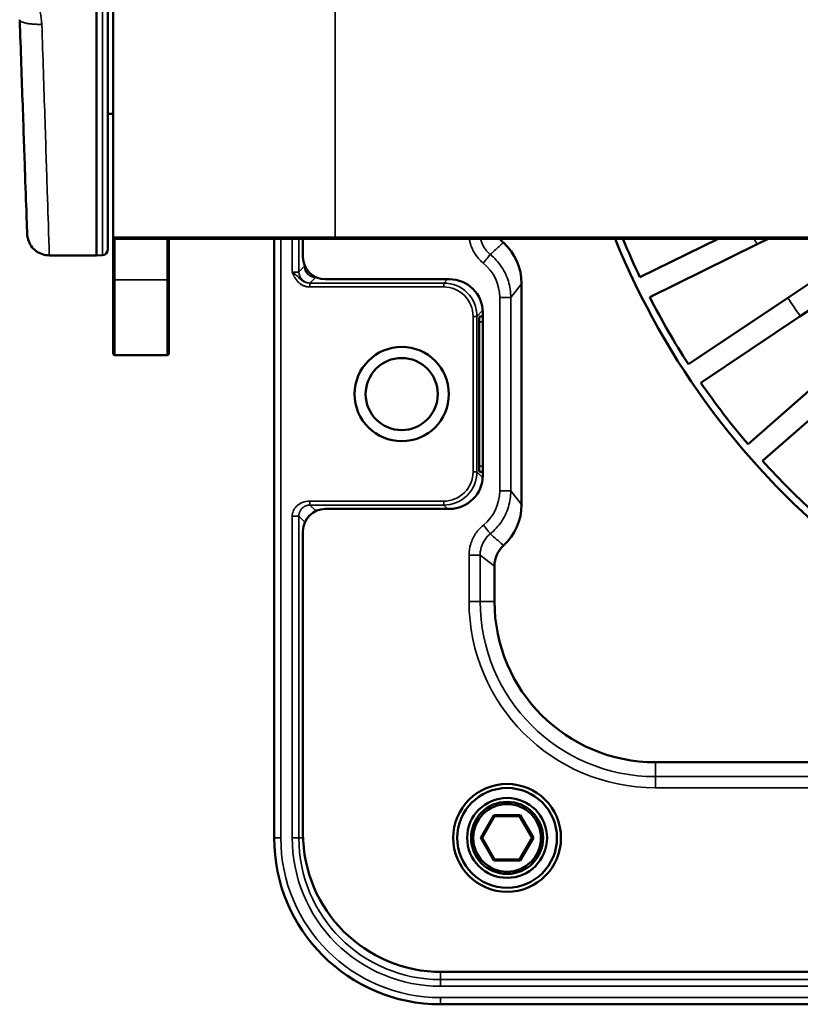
# Model space of a CAD drawing. Header units: millimetres. Extents: x 50 to 3176, y 50 to 2109.
# Tile 645 of 656: x 2154 to 2224, y 967 to 1056. Entities that reach past the tile are written whole.
import ezdxf

# ---------------------------------------------------------------- set-up
doc = ezdxf.new("R2010")
doc.units = ezdxf.units.MM
doc.header["$LTSCALE"] = 10
doc.layers.add('Visible (ISO)', color=7, linetype='Continuous', lineweight=50)
doc.layers.add('Visible Narrow (ISO)', color=7, linetype='Continuous', lineweight=35)

msp = doc.modelspace()

# ---------------------------------------------------------------- linework, layer by layer
at = {"layer": 'Visible (ISO)'}
for p, q in [((2160.8108, 1089.7033), (2160.8108, 1034.7033)), ((2161.8108, 1089.1855), (2161.8108, 1035.221)), ((2162.3108, 1036.3533), (2162.3108, 1088.0533)), ((2161.8108, 1047.4533), (2162.3108, 1047.4533)), ((2162.3108, 1036.3533), (2162.3108, 1032.6086)), ((2182.3108, 1036.2033), (2162.4608, 1036.2033)), ((2167.3108, 1032.6086), (2167.3108, 1036.2033)), ((2176.8108, 982.2033), (2176.8108, 1036.2033)), ((2179.4108, 1034.5536), (2179.4108, 1036.2033)), ((2551.3108, 1036.2033), (2182.3108, 1036.2033)), ((2209.7854, 1032.7307), (2216.8272, 1036.2034)), ((2220.3431, 1035.7073), (2210.67, 1030.937)), ((2220.3425, 1035.7069), (2221.3476, 1036.2026)), ((2160.8108, 1034.7033), (2156.5457, 1034.7033)), ((2161.3282, 1034.7214), (2160.8108, 1034.7033)), ((2223.1313, 1030.8794), (2227.0154, 1033.4747)), ((2162.3108, 1025.8533), (2162.3108, 1032.6086)), ((2167.3108, 1032.6086), (2167.3108, 1025.8533)), ((2181.4108, 1032.5533), (2192.6112, 1032.5533)), ((2199.1139, 1012.2424), (2199.1139, 1032.1506)), ((2224.2405, 1029.2151), (2228.121, 1031.808)), ((2214.163, 1024.8869), (2223.1304, 1030.8788)), ((2195.6108, 1029.5536), (2195.6108, 1014.853)), ((2195.3044, 1015.7032), (2195.3044, 1028.7034)), ((2195.6108, 1029.2033), (2195.3131, 1029.2033)), ((2224.2416, 1029.2159), (2215.2741, 1023.224)), ((2162.4608, 1025.7033), (2167.1608, 1025.7033)), ((2219.5269, 1017.6816), (2227.6359, 1024.793)), ((2228.9546, 1023.2894), (2220.8456, 1016.178)), ((2195.6108, 1015.2033), (2195.3131, 1015.2033)), ((2192.6112, 1011.8533), (2181.4108, 1011.8533)), ((2179.4108, 982.6183), (2179.4108, 1009.853)), ((2196.6739, 1003.5143), (2196.6724, 1006.7064)), ((2253.2189, 989.0186), (2211.1736, 989.0186)), ((2196.628, 984.2518), (2195.4453, 982.2033)), ((2196.628, 984.2518), (2198.9935, 984.2518)), ((2196.6858, 984.1518), (2196.628, 984.2518)), ((2198.9358, 984.1518), (2198.9935, 984.2518)), ((2200.1762, 982.2033), (2198.9935, 984.2518)), ((2195.5608, 982.2033), (2196.6858, 984.1518)), ((2196.6858, 984.1518), (2198.9358, 984.1518)), ((2198.9358, 984.1518), (2200.0608, 982.2033)), ((2195.4453, 982.2033), (2196.628, 980.1547)), ((2195.5608, 982.2033), (2195.4453, 982.2033)), ((2196.6858, 980.2547), (2195.5608, 982.2033)), ((2200.0608, 982.2033), (2198.9358, 980.2547)), ((2198.9935, 980.1547), (2200.1762, 982.2033)), ((2200.0608, 982.2033), (2200.1762, 982.2033)), ((2196.6858, 980.2547), (2196.628, 980.1547)), ((2198.9935, 980.1547), (2196.628, 980.1547)), ((2198.9358, 980.2547), (2196.6858, 980.2547)), ((2198.9358, 980.2547), (2198.9935, 980.1547)), ((2225.4605, 970.1183), (2191.9108, 970.1183)), ((2512.7503, 967.2033), (2191.8108, 967.2033))]:
    msp.add_line(p, q, dxfattribs=at)
for centre, radius in [((2188.3108, 1022.2033), 4.25), ((2188.3108, 1022.2033), 3.25), ((2197.8108, 982.2033), 4.8579), ((2197.8108, 982.2033), 4.4957), ((2197.8108, 982.2033), 3.6), ((2197.8108, 982.2033), 3.25), ((2197.8108, 982.2033), 3.05)]:
    msp.add_circle(centre, radius, dxfattribs=at)
for centre, radius, start, end in [((2162.4608, 1036.3533), 0.15, 180, 270), ((2271.8108, 1062.2033), 69.3237, 202.027534, 260.854498), ((2271.8108, 1062.2033), 68.6715, 202.247853, 205.415625), ((2161.3108, 1035.221), 0.5, 272, 0), ((2271.8108, 1062.2033), 68.6715, 207.084375, 212.915625), ((2162.4608, 1025.8533), 0.15, 180, 270), ((2167.1608, 1025.8533), 0.15, 270, 0), ((2271.8108, 1062.2033), 68.6715, 214.584375, 220.415625), ((2271.8108, 1062.2033), 68.6715, 222.084375, 227.915625), ((2211.1736, 1003.5183), 14.4997, 180.015558, 270), ((2191.9108, 982.6183), 12.5, 180, 270), ((2191.8108, 982.2033), 15, 180, 270)]:
    msp.add_arc(centre, radius, start, end, dxfattribs=at)
for centre, major_axis, ratio, start_param, end_param in [((2199.1592, 1037.7041), (-2.0018, -1.5016), 0.9990492, 6.2828144, 6.4727913), ((2199.9262, 1038.2466), (-2.4779, -2.4779), 0.9987828, 6.2706388, 6.2706438), ((2194.1122, 1032.1454), (3.0739, 3.95), 0.9990923, 5.3744391, 6.2075307), ((2181.4108, 1034.5536), (0, -2.0003), 0.9998477, 4.712389, 6.2831853), ((2192.6105, 1029.5528), (1.9096, 2.3147), 0.9997441, 5.4022988, 6.9728438), ((2195.3131, 1028.7032), (0, 0.5001), 0.0174524, 0, 1.5704917), ((2195.3131, 1015.7034), (0, 0.5001), 0.0174524, 1.571101, 3.1415928), ((2192.6105, 1014.8537), (1.9096, -2.3147), 0.9997441, 5.5935268, 7.1640719), ((2181.4108, 1009.853), (0, 2.0003), 0.9998477, 0, 1.5707963), ((2194.1122, 1012.2478), (3.0705, -3.9526), 0.9990902, 0.0792141, 0.9095763), ((2199.174, 1006.7024), (-2.0023, 1.5009), 0.9990483, 6.0957901, 6.9252894)]:
    msp.add_ellipse(centre, major_axis=major_axis, ratio=ratio, start_param=start_param, end_param=end_param, dxfattribs=at)
for points, knots in [([(2153.8725, 1055.9462), (2153.968, 1053.2129), (2154.1508, 1047.9761), (2154.3714, 1041.6611), (2154.5141, 1037.5745), (2154.547, 1036.6324), (2154.547, 1036.6324)], [0, 0, 0, 0, 0.2499999, 0.5, 0.75, 1, 1, 1, 1]), ([(2156.5458, 1034.7033), (2156.3349, 1034.7033), (2156.1214, 1034.7375), (2155.7191, 1034.8697), (2155.5258, 1034.9706), (2155.1831, 1035.2238), (2155.0306, 1035.3811), (2154.7873, 1035.7286), (2154.6922, 1035.9226), (2154.5818, 1036.2887), (2154.5531, 1036.4608), (2154.547, 1036.6324)], [0, 0, 0, 0, 0.06326578, 0.06326578, 0.12705282, 0.12705282, 0.19109539, 0.19109539, 0.25431828, 0.25431828, 0.30581413, 0.30581413, 0.30581413, 0.30581413])]:
    msp.add_open_spline(points, degree=3, knots=knots, dxfattribs=at)
at = {"layer": 'Visible Narrow (ISO)'}
for p, q in [((2161.3282, 1089.6852), (2161.3282, 1034.7214)), ((2182.3108, 1088.0533), (2182.3108, 1036.3533)), ((2182.3108, 1036.3533), (2162.3108, 1036.3533)), ((2162.4608, 1036.2033), (2162.4608, 1032.4865)), ((2167.1608, 1032.4865), (2167.1608, 1036.2033)), ((2177.4108, 1036.2033), (2177.4108, 982.2033)), ((2178.4386, 1033.186), (2178.4386, 1036.2033)), ((2179.0385, 1036.2033), (2179.0385, 1033.2134)), ((2182.3108, 1036.3533), (2551.3108, 1036.3533)), ((2182.3108, 1036.2033), (2182.3108, 1036.3533)), ((2179.5423, 1033.7172), (2179.0385, 1033.2134)), ((2162.4608, 1025.7033), (2162.4608, 1032.4865)), ((2162.4608, 1032.4865), (2167.1608, 1032.4865)), ((2167.1608, 1032.4865), (2167.1608, 1025.7033)), ((2180.015, 1032.2093), (2192.0927, 1032.2093)), ((2180.015, 1032.2093), (2180.015, 1031.8593)), ((2180.0384, 1032.2136), (2180.5422, 1032.7174)), ((2192.4367, 1032.5533), (2192.0927, 1032.2093)), ((2192.0927, 1031.8593), (2192.0927, 1032.2093)), ((2198.1445, 1030.9051), (2199.1142, 1032.1513)), ((2192.0927, 1031.8593), (2180.015, 1031.8593)), ((2198.1443, 1030.9051), (2197.1447, 1030.9051)), ((2197.1447, 1013.4903), (2197.1447, 1030.9049)), ((2198.1445, 1030.9051), (2198.1445, 1013.4903)), ((2195.0922, 1029.2097), (2195.606, 1029.7235)), ((2194.7423, 1015.1968), (2194.7423, 1029.2098)), ((2195.0922, 1029.2097), (2194.7423, 1029.2097)), ((2195.0922, 1029.2097), (2195.0922, 1015.1968)), ((2195.3044, 1028.712), (2195.6108, 1028.7067)), ((2195.6108, 1015.6999), (2195.3044, 1015.6945)), ((2194.7423, 1015.1968), (2195.0922, 1015.1968)), ((2195.606, 1014.6831), (2195.0922, 1015.1968)), ((2197.1447, 1013.4903), (2198.1443, 1013.4903)), ((2199.1142, 1012.2417), (2198.1445, 1013.4902)), ((2180.0341, 1012.5472), (2192.0927, 1012.5472)), ((2192.0927, 1012.1973), (2180.0341, 1012.1972)), ((2180.5655, 1011.6659), (2180.0341, 1012.1972)), ((2192.0927, 1012.1973), (2192.0927, 1012.5472)), ((2192.0927, 1012.1973), (2192.4367, 1011.8533)), ((2178.4386, 982.2033), (2178.4386, 1011.1932)), ((2179.0385, 1011.1931), (2179.578, 1010.6537)), ((2179.0385, 1011.1931), (2179.0385, 982.2033)), ((2194.3809, 1003.5105), (2194.3797, 1007.674)), ((2194.3797, 1007.6728), (2195.3787, 1007.6733)), ((2194.3866, 1007.8996), (2194.3866, 1007.8968)), ((2195.3787, 1007.6735), (2196.6727, 1006.7064)), ((2195.3787, 1007.6735), (2195.3807, 1003.5111)), ((2195.3807, 1003.5108), (2194.3813, 1003.5103)), ((2195.3807, 1003.5113), (2196.6737, 1003.5143)), ((2211.1736, 989.0186), (2211.1736, 987.7253)), ((2211.1736, 987.7253), (2318.2948, 987.7253)), ((2211.1736, 986.7259), (2211.1736, 987.7253)), ((2318.2948, 986.7259), (2211.1736, 986.7259)), ((2177.4108, 982.2033), (2176.8108, 982.2033)), ((2179.0385, 982.2033), (2178.4386, 982.2033)), ((2179.0385, 982.2033), (2179.4177, 982.2033)), ((2191.8108, 970.1187), (2191.8108, 969.431)), ((2191.8108, 969.431), (2225.8008, 969.431)), ((2191.8108, 968.8311), (2191.8108, 969.431)), ((2225.8008, 968.8311), (2191.8108, 968.8311)), ((2191.8108, 967.8033), (2325.4048, 967.8033)), ((2191.8108, 967.2033), (2191.8108, 967.8033))]:
    msp.add_line(p, q, dxfattribs=at)
for centre, radius, start, end in [((2271.8108, 1062.2033), 69.3237, 202.027534, 260.854498), ((2271.8108, 1062.2033), 57.8874, 206.689009, 207.239829), ((2193.1465, 1030.9059), 3.9982, 359.986571, 51.007502), ((2192.0927, 1029.2098), 2.9995, 359.99943, 90.000436), ((2192.0928, 1029.2099), 2.6495, 359.997416, 90.003209), ((2271.8108, 1062.2033), 57.8878, 212.760178, 214.739822), ((2192.0928, 1015.1967), 2.6495, 269.99747, 0.0032), ((2192.0927, 1015.1968), 2.9995, 269.999411, 0.000415), ((2193.1465, 1013.4895), 3.9982, 309.128729, 0.012108), ((2211.1736, 1003.5183), 16.7924, 180.027215, 270), ((2211.1736, 1003.5183), 15.793, 180.026183, 270), ((2191.8108, 982.2033), 14.4, 180, 270), ((2191.8108, 982.2033), 13.3722, 179.999999, 270), ((2191.8108, 982.2033), 12.7723, 180, 270)]:
    msp.add_arc(centre, radius, start, end, dxfattribs=at)
for centre, major_axis, ratio, start_param, end_param in [((2195.6622, 1034.0134), (0.6292, 0.7772), 0.0000758, 0.0423004, 1.5707907), ((2180.0384, 1033.2134), (0.7071, -0.7071), 0.9996955, 3.9271431, 5.4976365), ((2180.5422, 1033.7172), (0.7071, -0.7071), 0.9996955, 3.9271312, 5.497639), ((2162.4608, 1032.6086), (-0.15, 0), 0.8141593, 0, 1.5707963), ((2167.1608, 1032.6086), (0.15, 0), 0.8141593, 4.712389, 6.2831853), ((2178.4342, 1032.2141), (1.6044, 0), 0.0174524, 6.1115455, 6.2655212), ((2195.6696, 1010.388), (0.6311, -0.7757), 0.0000776, 4.7124221, 6.2408392)]:
    msp.add_ellipse(centre, major_axis=major_axis, ratio=ratio, start_param=start_param, end_param=end_param, dxfattribs=at)
for points, knots in [([(2155.8713, 1055.5309), (2155.8506, 1055.9169), (2155.7397, 1056.644), (2155.3823, 1057.5326), (2154.7823, 1058.3965), (2154.3562, 1058.7848), (2154.1254, 1058.9458)], [0, 0, 0, 0, 0.25, 0.5, 0.75, 0.99999961, 0.99999961, 0.99999961, 0.99999961]), ([(2155.8713, 1055.5309), (2155.8189, 1055.5292), (2155.7657, 1055.5279), (2155.6591, 1055.5265), (2155.6059, 1055.5263), (2155.4993, 1055.527), (2155.446, 1055.5279), (2155.34, 1055.5307), (2155.2874, 1055.5327), (2155.2029, 1055.5368), (2155.1709, 1055.5386), (2155.0888, 1055.5437), (2155.0389, 1055.5474), (2154.9409, 1055.5559), (2154.8928, 1055.5606), (2154.7986, 1055.5712), (2154.7525, 1055.577), (2154.6629, 1055.5897), (2154.6193, 1055.5965), (2154.5382, 1055.6106), (2154.5004, 1055.6177), (2154.4249, 1055.6334), (2154.3873, 1055.642), (2154.3156, 1055.66), (2154.2815, 1055.6695), (2154.2171, 1055.6891), (2154.1868, 1055.6992), (2154.1301, 1055.7203), (2154.1037, 1055.7311), (2154.057, 1055.7525), (2154.0365, 1055.763), (2153.9968, 1055.7855), (2153.9783, 1055.7976), (2153.9455, 1055.8222), (2153.9313, 1055.8347), (2153.9076, 1055.86), (2153.8981, 1055.8728), (2153.8834, 1055.8984), (2153.8783, 1055.9114), (2153.8737, 1055.9316), (2153.8728, 1055.9389), (2153.8725, 1055.9462)], [0, 0, 0, 0, 0.05584142, 0.05584142, 0.11042277, 0.11042277, 0.16435168, 0.16435168, 0.21747639, 0.21747639, 0.25, 0.25, 0.30133196, 0.30133196, 0.35216675, 0.35216675, 0.40277234, 0.40277234, 0.45322562, 0.45322562, 0.5, 0.5, 0.55029235, 0.55029235, 0.60078093, 0.60078093, 0.65141783, 0.65141783, 0.70252416, 0.70252416, 0.75, 0.75, 0.80318112, 0.80318112, 0.85732736, 0.85732736, 0.9120732, 0.9120732, 0.9679307, 0.9679307, 1, 1, 1, 1]), ([(2156.5458, 1034.7033), (2156.5458, 1034.7033), (2156.5129, 1035.7195), (2156.3702, 1040.1262), (2156.1496, 1046.9363), (2155.9668, 1052.5833), (2155.8713, 1055.5309)], [0.5, 0.5, 0.5, 0.5, 0.62500001, 0.75000002, 0.87500003, 1, 1, 1, 1]), ([(2194.4055, 1036.2033), (2194.4118, 1036.1619), (2194.4187, 1036.1208), (2194.4363, 1036.0268), (2194.4474, 1035.9741), (2194.4721, 1035.8697), (2194.4856, 1035.818), (2194.5046, 1035.7525), (2194.5088, 1035.7386), (2194.5137, 1035.7224), (2194.5145, 1035.72), (2194.536, 1035.6502), (2194.559, 1035.5827), (2194.6093, 1035.4486), (2194.6366, 1035.3818), (2194.6953, 1035.2498), (2194.7267, 1035.1845), (2194.7933, 1035.0561), (2194.8286, 1034.993), (2194.8915, 1034.8878), (2194.9184, 1034.845), (2194.9511, 1034.7952), (2194.9563, 1034.7874), (2194.9986, 1034.7241), (2195.0374, 1034.67), (2195.1197, 1034.5618), (2195.1634, 1034.5079), (2195.2523, 1034.4047), (2195.2974, 1034.3553), (2195.3902, 1034.259), (2195.4379, 1034.2122), (2195.5352, 1034.1217), (2195.5847, 1034.078), (2195.6446, 1034.0279), (2195.6534, 1034.0206), (2195.6622, 1034.0134)], [0.17020003, 0.17020003, 0.17020003, 0.17020003, 0.21091032, 0.21091032, 0.26400457, 0.26400457, 0.31669442, 0.31669442, 0.33089184, 0.33089184, 0.33333333, 0.33333333, 0.40234638, 0.40234638, 0.47144143, 0.47144143, 0.54048951, 0.54048951, 0.60934607, 0.60934607, 0.65770937, 0.65770937, 0.66666667, 0.66666667, 0.73098307, 0.73098307, 0.79823676, 0.79823676, 0.86290922, 0.86290922, 0.92690865, 0.92690865, 0.98936847, 0.98936847, 0.9999977, 0.9999977, 0.9999977, 0.9999977]), ([(2196.2908, 1034.7899), (2196.1829, 1034.8774), (2196.0821, 1034.9741), (2195.9134, 1035.1652), (2195.8428, 1035.2573), (2195.7151, 1035.4502), (2195.658, 1035.5512), (2195.5532, 1035.7709), (2195.5071, 1035.8903), (2195.4516, 1036.0754), (2195.4352, 1036.1391), (2195.4213, 1036.2033)], [0.00001382, 0.00001382, 0.00001382, 0.00001382, 0.18794605, 0.18794605, 0.34391452, 0.34391452, 0.5, 0.5, 0.67214683, 0.67214683, 0.76072824, 0.76072824, 0.76072824, 0.76072824]), ([(2196.2909, 1034.79), (2196.4231, 1034.9086), (2196.6869, 1035.1454), (2197.0818, 1035.4993), (2197.3448, 1035.7349), (2197.4758, 1035.8523)], [0.00006537, 0.00006537, 0.00006537, 0.00006537, 0.33333333, 0.66666667, 0.99999968, 0.99999968, 0.99999968, 0.99999968]), ([(2196.2909, 1034.7899), (2196.6752, 1034.4788), (2197.3506, 1033.7417), (2197.9968, 1032.3883), (2198.1444, 1031.3994), (2198.1445, 1030.9051)], [0.00000684, 0.00000684, 0.00000684, 0.00000684, 0.33333333, 0.66666667, 1, 1, 1, 1]), ([(2179.0385, 1033.2134), (2179.038, 1033.2121), (2179.0354, 1033.2107), (2179.0259, 1033.208), (2179.0191, 1033.2067), (2179.0014, 1033.2041), (2178.9905, 1033.2029), (2178.965, 1033.2004), (2178.9503, 1033.1993), (2178.9174, 1033.197), (2178.8992, 1033.196), (2178.8729, 1033.1946), (2178.8661, 1033.1943), (2178.8383, 1033.193), (2178.8159, 1033.1922), (2178.7686, 1033.1906), (2178.7436, 1033.1898), (2178.6918, 1033.1886), (2178.6648, 1033.188), (2178.6095, 1033.1871), (2178.5811, 1033.1868), (2178.5235, 1033.1862), (2178.4943, 1033.1861), (2178.4563, 1033.186), (2178.4474, 1033.186), (2178.4386, 1033.186)], [0, 0, 0, 0, 0.09375567, 0.09375567, 0.18743387, 0.18743387, 0.28112242, 0.28112242, 0.37481271, 0.37481271, 0.46860756, 0.46860756, 0.5, 0.5, 0.59441359, 0.59441359, 0.6887287, 0.6887287, 0.78301197, 0.78301197, 0.87727037, 0.87727037, 0.97158476, 0.97158476, 1, 1, 1, 1]), ([(2180.015, 1031.8593), (2180.0147, 1031.8593), (2180.0147, 1031.8593), (2180.0146, 1031.8593), (2179.9814, 1031.8584), (2179.9482, 1031.8589), (2179.9151, 1031.861), (2179.8806, 1031.8631), (2179.8462, 1031.8667), (2179.8117, 1031.8719), (2179.7769, 1031.8771), (2179.742, 1031.8838), (2179.7071, 1031.892), (2179.6724, 1031.9001), (2179.6376, 1031.9097), (2179.6025, 1031.9208), (2179.5895, 1031.9249), (2179.5764, 1031.9293), (2179.5633, 1031.9338), (2179.529, 1031.9458), (2179.4944, 1031.9591), (2179.4598, 1031.9739), (2179.4266, 1031.9881), (2179.3933, 1032.0036), (2179.3602, 1032.0206), (2179.3265, 1032.038), (2179.2929, 1032.0568), (2179.2597, 1032.0773), (2179.2282, 1032.0967), (2179.1971, 1032.1175), (2179.1665, 1032.1397), (2179.1457, 1032.1549), (2179.1252, 1032.1707), (2179.105, 1032.1872), (2179.0771, 1032.2099), (2179.0497, 1032.2339), (2179.0229, 1032.259), (2178.9977, 1032.2827), (2178.973, 1032.3075), (2178.9488, 1032.3332), (2178.9266, 1032.3568), (2178.9048, 1032.3813), (2178.8836, 1032.4064), (2178.8703, 1032.4222), (2178.8572, 1032.4382), (2178.8442, 1032.4544), (2178.8226, 1032.4817), (2178.8014, 1032.5096), (2178.7808, 1032.5381), (2178.7629, 1032.5629), (2178.7454, 1032.5881), (2178.7283, 1032.6137), (2178.7257, 1032.6176), (2178.7231, 1032.6215), (2178.7205, 1032.6254), (2178.7046, 1032.6495), (2178.6889, 1032.6739), (2178.6736, 1032.6986), (2178.6599, 1032.7207), (2178.6464, 1032.743), (2178.6332, 1032.7656), (2178.6241, 1032.7812), (2178.6151, 1032.797), (2178.6062, 1032.8129), (2178.5943, 1032.8341), (2178.5826, 1032.8556), (2178.5712, 1032.8774), (2178.5608, 1032.8973), (2178.5507, 1032.9174), (2178.5408, 1032.9377), (2178.5313, 1032.9574), (2178.522, 1032.9774), (2178.5131, 1032.9977), (2178.5051, 1033.0157), (2178.4974, 1033.0339), (2178.4898, 1033.0522), (2178.4825, 1033.0701), (2178.4754, 1033.0881), (2178.4685, 1033.1062), (2178.4617, 1033.1238), (2178.4551, 1033.1416), (2178.4484, 1033.1595), (2178.4452, 1033.1683), (2178.4419, 1033.1771), (2178.4386, 1033.186)], [0.00000155, 0.00000155, 0.00000155, 0.00000155, 0.00021716, 0.00021716, 0.00021716, 0.05525576, 0.05525576, 0.05525576, 0.11249294, 0.11249294, 0.11249294, 0.17022886, 0.17022886, 0.17022886, 0.22745716, 0.22745716, 0.22745716, 0.2487537, 0.2487537, 0.2487537, 0.30464834, 0.30464834, 0.30464834, 0.358362, 0.358362, 0.358362, 0.41306084, 0.41306084, 0.41306084, 0.46483119, 0.46483119, 0.46483119, 0.5, 0.5, 0.5, 0.54848702, 0.54848702, 0.54848702, 0.59408478, 0.59408478, 0.59408478, 0.63604847, 0.63604847, 0.63604847, 0.66224939, 0.66224939, 0.66224939, 0.70612469, 0.70612469, 0.70612469, 0.74422937, 0.74422937, 0.74422937, 0.75, 0.75, 0.75, 0.7856717, 0.7856717, 0.7856717, 0.81742672, 0.81742672, 0.81742672, 0.83937325, 0.83937325, 0.83937325, 0.86877031, 0.86877031, 0.86877031, 0.89560666, 0.89560666, 0.89560666, 0.921705, 0.921705, 0.921705, 0.94495516, 0.94495516, 0.94495516, 0.96748811, 0.96748811, 0.96748811, 0.98929122, 0.98929122, 0.98929122, 1, 1, 1, 1]), ([(2179.5423, 1033.7172), (2179.5434, 1033.7387), (2179.5461, 1033.76), (2179.5502, 1033.781), (2179.5508, 1033.7838), (2179.5513, 1033.7867), (2179.5519, 1033.7895), (2179.5531, 1033.795), (2179.5544, 1033.8005), (2179.5557, 1033.8059)], [0, 0, 0, 0, 0.030263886, 0.030263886, 0.030263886, 0.034386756, 0.034386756, 0.034386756, 0.042360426, 0.042360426, 0.042360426, 0.042360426]), ([(2180.5422, 1032.7174), (2180.5445, 1032.7197), (2180.5564, 1032.7235), (2180.581, 1032.7272), (2180.5919, 1032.7286)], [0, 0, 0, 0, 0.13506596, 0.21491704, 0.21491704, 0.21491704, 0.21491704]), ([(2198.1445, 1013.4902), (2198.1444, 1012.9972), (2197.9976, 1012.011), (2197.3547, 1010.6606), (2196.6826, 1009.9241), (2196.2999, 1009.6131)], [0, 0, 0, 0, 0.33333333, 0.66666667, 0.99999304, 0.99999304, 0.99999304, 0.99999304]), ([(2179.0385, 1011.1931), (2179.0385, 1011.2201), (2179.0395, 1011.2469), (2179.0416, 1011.2735), (2179.0422, 1011.2806), (2179.0428, 1011.2877), (2179.0435, 1011.2948), (2179.0466, 1011.3253), (2179.051, 1011.3556), (2179.0568, 1011.3853), (2179.0606, 1011.4051), (2179.065, 1011.4248), (2179.0699, 1011.4441), (2179.0776, 1011.4742), (2179.0866, 1011.5035), (2179.0968, 1011.5321), (2179.1028, 1011.549), (2179.1092, 1011.5656), (2179.1159, 1011.5819), (2179.1263, 1011.6068), (2179.1375, 1011.6309), (2179.1495, 1011.6544), (2179.1606, 1011.676), (2179.1723, 1011.697), (2179.1848, 1011.7176), (2179.1986, 1011.7403), (2179.2132, 1011.7624), (2179.2287, 1011.784), (2179.2441, 1011.8052), (2179.2603, 1011.826), (2179.2775, 1011.8463), (2179.2911, 1011.8623), (2179.3053, 1011.878), (2179.3202, 1011.8935), (2179.3393, 1011.9133), (2179.3595, 1011.9326), (2179.3806, 1011.9511), (2179.4027, 1011.9705), (2179.4259, 1011.9891), (2179.45, 1012.0067), (2179.4738, 1012.024), (2179.4985, 1012.0404), (2179.5239, 1012.0557), (2179.5486, 1012.0706), (2179.5741, 1012.0844), (2179.6001, 1012.097), (2179.6155, 1012.1046), (2179.6312, 1012.1117), (2179.6469, 1012.1184), (2179.6772, 1012.1312), (2179.708, 1012.1425), (2179.7392, 1012.1523), (2179.7692, 1012.1616), (2179.7995, 1012.1695), (2179.8301, 1012.176), (2179.8594, 1012.1821), (2179.8889, 1012.187), (2179.9186, 1012.1905), (2179.9359, 1012.1925), (2179.9533, 1012.1941), (2179.9707, 1012.1952), (2179.9918, 1012.1966), (2180.0129, 1012.1973), (2180.0341, 1012.1973)], [0, 0, 0, 0, 0.04918019, 0.04918019, 0.04918019, 0.06237252, 0.06237252, 0.06237252, 0.11906951, 0.11906951, 0.11906951, 0.15684639, 0.15684639, 0.15684639, 0.2154072, 0.2154072, 0.2154072, 0.25, 0.25, 0.25, 0.30290904, 0.30290904, 0.30290904, 0.35160626, 0.35160626, 0.35160626, 0.40526365, 0.40526365, 0.40526365, 0.45815863, 0.45815863, 0.45815863, 0.5, 0.5, 0.5, 0.55354569, 0.55354569, 0.55354569, 0.60939303, 0.60939303, 0.60939303, 0.66437198, 0.66437198, 0.66437198, 0.71802349, 0.71802349, 0.71802349, 0.75, 0.75, 0.75, 0.81142207, 0.81142207, 0.81142207, 0.87040228, 0.87040228, 0.87040228, 0.92699468, 0.92699468, 0.92699468, 0.96001848, 0.96001848, 0.96001848, 0.99999998, 0.99999998, 0.99999998, 0.99999998]), ([(2180.0341, 1012.1973), (2180.0344, 1012.1983), (2180.0348, 1012.2308), (2180.0356, 1012.3632), (2180.0347, 1012.4855), (2180.0341, 1012.5472)], [0.00000015, 0.00000015, 0.00000015, 0.00000015, 0.33333333, 0.66666667, 1, 1, 1, 1]), ([(2179.0385, 1011.1931), (2179.0382, 1011.1932), (2179.0364, 1011.1933), (2179.0332, 1011.1934), (2179.0302, 1011.1935), (2179.026, 1011.1935), (2179.0207, 1011.1936), (2179.0189, 1011.1936), (2179.0171, 1011.1936), (2179.0151, 1011.1937), (2179.0086, 1011.1937), (2179.0008, 1011.1938), (2178.9918, 1011.1938), (2178.9835, 1011.1939), (2178.9742, 1011.1939), (2178.9638, 1011.1939), (2178.9608, 1011.1939), (2178.9577, 1011.194), (2178.9545, 1011.194), (2178.9524, 1011.194), (2178.9502, 1011.194), (2178.948, 1011.194), (2178.9402, 1011.194), (2178.9318, 1011.194), (2178.9229, 1011.194), (2178.9168, 1011.194), (2178.9106, 1011.194), (2178.9042, 1011.194), (2178.8946, 1011.194), (2178.8847, 1011.1941), (2178.8744, 1011.1941), (2178.8686, 1011.1941), (2178.8626, 1011.1941), (2178.8565, 1011.1941), (2178.8459, 1011.1941), (2178.835, 1011.1941), (2178.8235, 1011.194), (2178.8169, 1011.194), (2178.8101, 1011.194), (2178.8031, 1011.194), (2178.7914, 1011.194), (2178.7792, 1011.194), (2178.7667, 1011.194), (2178.758, 1011.194), (2178.7492, 1011.194), (2178.7404, 1011.194), (2178.7207, 1011.1939), (2178.7005, 1011.1939), (2178.6797, 1011.1939), (2178.6588, 1011.1938), (2178.6373, 1011.1938), (2178.6155, 1011.1937), (2178.6064, 1011.1937), (2178.5972, 1011.1937), (2178.5879, 1011.1936), (2178.5669, 1011.1936), (2178.5455, 1011.1935), (2178.5239, 1011.1935), (2178.5008, 1011.1934), (2178.4775, 1011.1933), (2178.4541, 1011.1932), (2178.4489, 1011.1932), (2178.4438, 1011.1932), (2178.4386, 1011.1932)], [0, 0, 0, 0, 0.07608929, 0.07608929, 0.07608929, 0.14666773, 0.14666773, 0.14666773, 0.1696634, 0.1696634, 0.1696634, 0.24437885, 0.24437885, 0.24437885, 0.31331529, 0.31331529, 0.31331529, 0.33333333, 0.33333333, 0.33333333, 0.34671425, 0.34671425, 0.34671425, 0.39429276, 0.39429276, 0.39429276, 0.4269893, 0.4269893, 0.4269893, 0.47595606, 0.47595606, 0.47595606, 0.50392117, 0.50392117, 0.50392117, 0.55258017, 0.55258017, 0.55258017, 0.58093497, 0.58093497, 0.58093497, 0.62845489, 0.62845489, 0.62845489, 0.66149508, 0.66149508, 0.66149508, 0.73456405, 0.73456405, 0.73456405, 0.80810015, 0.80810015, 0.80810015, 0.83880265, 0.83880265, 0.83880265, 0.90855995, 0.90855995, 0.90855995, 0.98346665, 0.98346665, 0.98346665, 0.99999997, 0.99999997, 0.99999997, 0.99999997]), ([(2195.3787, 1007.6735), (2195.3786, 1007.8057), (2195.3892, 1007.9382), (2195.431, 1008.2002), (2195.4622, 1008.3296), (2195.5363, 1008.5553), (2195.5754, 1008.6529), (2195.6793, 1008.8715), (2195.7482, 1008.9903), (2195.9076, 1009.219), (2195.9987, 1009.3285), (2196.1621, 1009.4942), (2196.2296, 1009.5555), (2196.2999, 1009.6131)], [0, 0, 0, 0, 0.1791354, 0.1791354, 0.3582708, 0.3582708, 0.5, 0.5, 0.685137, 0.685137, 0.8767838, 0.8767838, 1, 1, 1, 1]), ([(2197.4856, 1008.5503), (2197.3544, 1008.6677), (2197.2231, 1008.7854), (2196.96, 1009.0211), (2196.8282, 1009.1392), (2196.5644, 1009.3757), (2196.4323, 1009.4943), (2196.3, 1009.613)], [0.00000036, 0.00000036, 0.00000036, 0.00000036, 0.33333333, 0.33333333, 0.66666667, 0.66666667, 0.99987643, 0.99987643, 0.99987643, 0.99987643])]:
    msp.add_open_spline(points, degree=3, knots=knots, dxfattribs=at)
for points in [[(2180.015, 1032.2093), (2179.8619, 1032.2093), (2179.5392, 1032.2852), (2179.1902, 1032.5349), (2178.8579, 1032.8701), (2178.5972, 1033.0855), (2178.4386, 1033.186)], [(2179.5423, 1033.7172), (2179.5406, 1033.7622), (2179.5389, 1033.8076), (2179.5372, 1033.8535)], [(2180.0341, 1012.5472), (2179.7762, 1012.5421), (2179.3213, 1012.4668), (2178.799, 1012.1111), (2178.5038, 1011.6543), (2178.4374, 1011.3505), (2178.4386, 1011.1932)], [(2195.6696, 1010.3879), (2195.3944, 1010.1641), (2194.9353, 1009.6591), (2194.4811, 1008.7055), (2194.3796, 1008.0275), (2194.3797, 1007.6742)]]:
    msp.add_open_spline(points, degree=3, dxfattribs=at)

doc.saveas('drawing.dxf')
